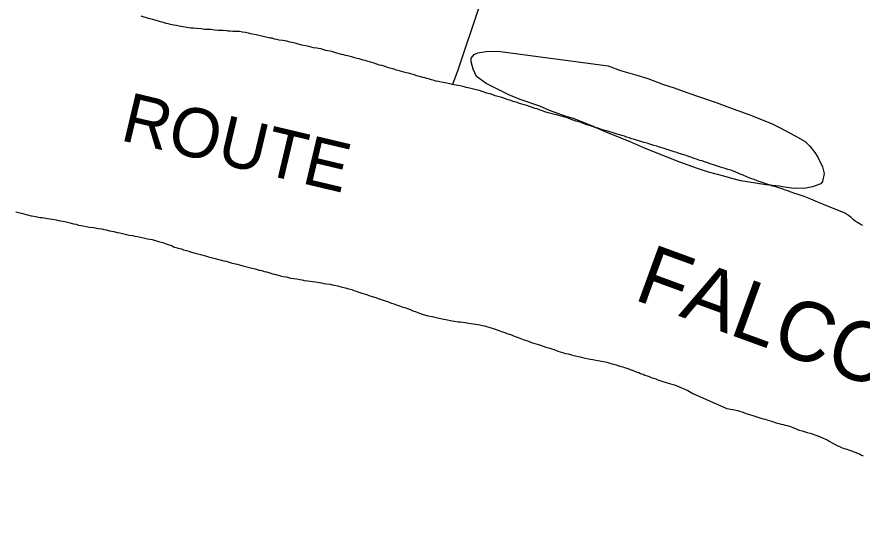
# Model space of a CAD drawing. Extents: x 3297716 to 3335574, y 688621 to 713991.
# Drawn here: x 3312704 to 3314130, y 705545 to 706431 of the extents above; entities that cross this region are included whole.
import ezdxf

# ---------------------------------------------------------------- set-up
doc = ezdxf.new("R2010")
doc.units = 0
for name, color, linetype in [('V-CHAN-NAID', 7, 'Continuous'), ('V-RIVR-IDEN', 7, 'Continuous'), ('V-SITE-VEGE', 7, 'Continuous'), ('V-TOPO-SHOR', 7, 'Continuous')]:
    doc.layers.add(name, color=color, linetype=linetype)

msp = doc.modelspace()

# ---------------------------------------------------------------- linework, layer by layer
at = {"layer": 'V-SITE-VEGE'}
msp.add_lwpolyline([(3313515.5, 706372.7), (3313701.9, 706348), (3313722.5, 706340.1), (3313750.2, 706332.4), (3313768.7, 706326.5), (3313795.4, 706316.7), (3313812.9, 706310.8), (3313834.5, 706303), (3313883.8, 706286.4), (3313906.4, 706277.5), (3313939.3, 706265.7), (3313957.8, 706258.9), (3313978.4, 706250), (3313990.7, 706244), (3314017.5, 706230.1), (3314034, 706220.2), (3314041.3, 706213.1), (3314050.7, 706202), (3314055.9, 706193.9), (3314063.3, 706177.7), (3314066.5, 706166.5), (3314063.7, 706153.2), (3314060.7, 706149), (3314046.4, 706143.7), (3314035.2, 706141.5), (3314015.8, 706141.2), (3314002.5, 706143), (3313990.2, 706144.9), (3313967.7, 706147.6), (3313950.3, 706150.4), (3313925.7, 706154.1), (3313910.3, 706158), (3313896.9, 706161.9), (3313871.3, 706168.6), (3313850.7, 706175.5), (3313823, 706185.3), (3313801.4, 706194.1), (3313763.3, 706208.9), (3313737.6, 706220.7), (3313699.5, 706235.5), (3313677.9, 706245.4), (3313643, 706259.2), (3313632.7, 706262.1), (3313602.9, 706272.9), (3313586.4, 706279.8), (3313553.5, 706291.5), (3313534, 706299.4), (3313509.3, 706311.3), (3313495.9, 706318.2), (3313479.3, 706330.2), (3313474, 706342.4), (3313470.8, 706354.6), (3313470.7, 706360.8), (3313475.7, 706367), (3313481.8, 706370.1), (3313496.1, 706372.4)], close=True, dxfattribs=at)
at = {"layer": 'V-TOPO-SHOR'}
for points in [[(3313642.8, 707001.5), (3313605.3, 706867.3), (3313552.2, 706689.6), (3313533.5, 706627), (3313484.3, 706448.4), (3313448.2, 706340.6), (3313438.8, 706316.8)], [(3313034.4, 706408.8), (3313031, 706409.1), (3313025.4, 706409.4), (3313020.6, 706409.6), (3313015.1, 706410.2), (3313007.2, 706410.8), (3313002, 706411.4), (3312997.5, 706411.7), (3312990.9, 706412.6), (3312984.4, 706413.9), (3312977.5, 706414.8), (3312973.3, 706416.1), (3312968.5, 706416.7), (3312963, 706418), (3312959.2, 706418.7), (3312955.7, 706419.7), (3312951.6, 706421), (3312948.4, 706421.6), (3312944.6, 706422.6), (3312933.2, 706426.2), (3312926.3, 706427.8), (3312913.5, 706432.1)], [(3313484.4, 706306.2), (3313479.2, 706307.5), (3313472, 706309.4), (3313467.8, 706310.4), (3313462.3, 706311.7), (3313458.5, 706312.7), (3313454.7, 706313.6), (3313448.8, 706314.9), (3313445, 706315.6), (3313441.9, 706316.2), (3313438.8, 706316.8), (3313435, 706317.5), (3313431.5, 706318.4), (3313423.3, 706319.7), (3313420.1, 706320.3), (3313415.3, 706321.6), (3313411.5, 706322.3), (3313408.4, 706323.3), (3313403.9, 706324.6), (3313400.4, 706325.5), (3313395.6, 706326.8), (3313392.5, 706327.8), (3313389.4, 706328.5), (3313383.1, 706330.1), (3313379, 706331.4), (3313374.1, 706332.7), (3313366.9, 706335), (3313361.7, 706336.3), (3313357.2, 706337.3), (3313349.9, 706339.6), (3313344.7, 706340.9), (3313339.9, 706342.2), (3313333.3, 706344.2), (3313329.2, 706345.1), (3313325.7, 706346.8), (3313319.8, 706348.4), (3313316, 706349.4), (3313311.5, 706350.7), (3313304.9, 706353), (3313300.8, 706354.3), (3313296.6, 706355.6), (3313291.4, 706357.3), (3313288.3, 706357.9), (3313285.2, 706358.9), (3313281.8, 706359.9), (3313278.3, 706360.5), (3313274.5, 706361.5), (3313268.6, 706363.1), (3313264.5, 706364.1), (3313258.6, 706365.7), (3313255.5, 706366.4), (3313252, 706367.4), (3313243.7, 706369.6), (3313240.6, 706370.6), (3313237.2, 706371.6), (3313232.7, 706372.6), (3313228.9, 706373.5), (3313225.4, 706374.2), (3313222, 706374.8), (3313216.8, 706376.5), (3313213, 706377.1), (3313209.9, 706377.7), (3313204.3, 706378.7), (3313200.5, 706379.7), (3313196.7, 706380.6), (3313190.8, 706381.9), (3313185, 706383.2), (3313178.4, 706384.8), (3313175.3, 706385.5), (3313170.8, 706386.8), (3313167.7, 706387.4), (3313164.6, 706388.1), (3313159.4, 706389.4), (3313155.9, 706390), (3313152.5, 706390.6), (3313146.6, 706391.6), (3313142.5, 706392.5), (3313138.7, 706393.2), (3313134.9, 706394.5), (3313131.1, 706394.8), (3313123.8, 706396.7), (3313117.2, 706398), (3313112.4, 706399), (3313107.6, 706400.3), (3313104.1, 706400.9), (3313098.2, 706402.2), (3313094.8, 706403.2), (3313089.6, 706404.1), (3313084.7, 706405.1), (3313079.6, 706405.7), (3313076.1, 706405.7), (3313072.7, 706405.9), (3313068.5, 706406.2), (3313063.7, 706406.5), (3313060.6, 706406.4), (3313057.2, 706407.1), (3313051.3, 706407.7), (3313047.2, 706407.6), (3313043.7, 706407.6), (3313038.2, 706408.2), (3313034.4, 706408.8)], [(3314003.3, 706137.8), (3313999.5, 706139.1), (3313995.7, 706140.4), (3313989.8, 706142.4), (3313984.6, 706143.7), (3313979.4, 706145.3), (3313971.8, 706148), (3313966.6, 706149.3), (3313961.4, 706151.2), (3313953.5, 706154.2), (3313947.9, 706156.2), (3313942.7, 706158.2), (3313936.8, 706160.5), (3313929.6, 706163.5), (3313924.4, 706165.5), (3313920.9, 706167.2), (3313916, 706169.2), (3313908.8, 706171.8), (3313903.9, 706173.4), (3313899.1, 706174.7), (3313891.5, 706177), (3313886.3, 706179), (3313881.4, 706180.3), (3313874.1, 706183), (3313870, 706184.3), (3313864.1, 706185.9), (3313860.6, 706187.6), (3313856.5, 706188.6), (3313851, 706190.5), (3313847.1, 706191.9), (3313843, 706193.5), (3313836.4, 706195.5), (3313831.6, 706197.1), (3313821.5, 706200.4), (3313817.4, 706201.7), (3313812.9, 706203), (3313806.3, 706205), (3313801.4, 706207), (3313796.3, 706208.7), (3313788.6, 706210.9), (3313783.8, 706212.6), (3313779, 706213.9), (3313772, 706216.2), (3313767.5, 706217.5), (3313762.4, 706218.5), (3313756.8, 706220.4), (3313753.3, 706221.4), (3313749.5, 706222.7), (3313744.3, 706224.4), (3313741.2, 706225), (3313737.8, 706226.4), (3313732.9, 706228), (3313729.1, 706229.3), (3313724.6, 706230.3), (3313717, 706232.9), (3313711.8, 706234.6), (3313701.1, 706237.8), (3313693.8, 706239.8), (3313689, 706241.4), (3313684.8, 706242.8), (3313680.7, 706243.7), (3313676.9, 706245.1), (3313673.4, 706246.4), (3313668.6, 706248), (3313665.1, 706248.7), (3313661.6, 706250), (3313654.7, 706253), (3313650.6, 706253.9), (3313647.1, 706254.9), (3313641.2, 706256.9), (3313637, 706258.6), (3313633.2, 706260.2), (3313627, 706261.9), (3313622.2, 706263.2), (3313617, 706264.8), (3313609.4, 706266.8), (3313600.7, 706269), (3313594.8, 706270.7), (3313591, 706272), (3313586.9, 706273.3), (3313581.7, 706275.3), (3313577.9, 706276.3), (3313574.1, 706277.6), (3313569.2, 706279.2), (3313564.7, 706280.9), (3313559.9, 706282.2), (3313552.3, 706284.8), (3313548.1, 706286.1), (3313541.5, 706288.1), (3313537.4, 706289.4), (3313533.2, 706290.7), (3313527, 706293), (3313522.5, 706294.4), (3313518, 706295.7), (3313511.1, 706297.6), (3313507.3, 706298.9), (3313502.8, 706300.6), (3313496.2, 706302.2), (3313492.4, 706303.9), (3313488.9, 706304.9), (3313484.4, 706306.2)], [(3314131.7, 706078.8), (3314128.5, 706080.1), (3314125.1, 706082.1), (3314122.3, 706083.8), (3314118.5, 706086.1), (3314115, 706088.9), (3314111.1, 706092.9), (3314107.6, 706095.6), (3314102.1, 706099), (3314097.9, 706101), (3314094.4, 706102.3), (3314065, 706114.3), (3314057, 706117.6), (3314051.5, 706119.9), (3314043.8, 706123.2), (3314038.3, 706125.2), (3314032.4, 706127.5), (3314022.7, 706130.8), (3314016.8, 706132.8), (3314010.9, 706135.1), (3314003.3, 706137.8)], [(3312702.3, 706101.6), (3312713.7, 706098.7), (3312717.1, 706097.7), (3312721.6, 706096.8), (3312727.8, 706095.1), (3312732.3, 706094.5), (3312735.4, 706093.9), (3312743.4, 706092.3), (3312746.5, 706092), (3312749.9, 706091.4), (3312755.8, 706090.4), (3312759.6, 706089.8), (3312763.8, 706089.2), (3312770.3, 706088.2), (3312774.1, 706087.2), (3312778.3, 706086.6), (3312784.8, 706085.3), (3312789.3, 706084.4), (3312793.1, 706083.4), (3312799.7, 706081.8), (3312803.8, 706080.8), (3312808, 706079.5), (3312815.6, 706077.9), (3312821.1, 706076.9), (3312826.3, 706076), (3312833.5, 706075.1), (3312837.7, 706074.4), (3312841.5, 706073.8), (3312847, 706072.9), (3312850.8, 706071.9), (3312854.3, 706071.3), (3312860.1, 706070), (3312863.9, 706069.3), (3312867.4, 706068.4), (3312873.3, 706067.1), (3312877.8, 706066.1), (3312888.8, 706063.5), (3312892.6, 706062.5), (3312898.9, 706061.6), (3312903, 706061), (3312907.5, 706060), (3312914.7, 706058.7), (3312919.9, 706057.4), (3312924.4, 706056.5), (3312932, 706054.9), (3312942.7, 706051.9), (3312951.7, 706049.3), (3312956.9, 706047.3), (3312960.7, 706046), (3312965.2, 706044.7), (3312968.4, 706043), (3312976, 706040.7), (3312981.5, 706039.1), (3312985.3, 706037.8), (3312990.2, 706036.5), (3312994, 706035.2), (3312998.5, 706033.9), (3313004.7, 706031.9), (3313009.2, 706030.9), (3313014, 706029.6), (3313022, 706027.3), (3313027.2, 706025.7), (3313038.6, 706022.8), (3313042.7, 706021.8), (3313047.2, 706020.8), (3313053.1, 706019.2), (3313057.3, 706018.6), (3313060.4, 706017.2), (3313065.6, 706015.9), (3313072.8, 706014.3), (3313075.9, 706013.3), (3313079.7, 706012.4), (3313085.3, 706010.7), (3313089.8, 706009.8), (3313094.3, 706008.5), (3313101.2, 706006.8), (3313106, 706005.5)], [(3313106, 706005.5), (3313112.9, 706003.6), (3313117.1, 706002.6), (3313121.2, 706001.3), (3313125.4, 706000.3), (3313130.9, 705998.7), (3313135.1, 705997.4), (3313138.9, 705996.4), (3313144.8, 705994.8), (3313148.9, 705993.8), (3313153.1, 705992.8), (3313158.6, 705991.9), (3313162.4, 705990.9), (3313165.9, 705989.9), (3313170.7, 705989.3), (3313176.5, 705988.7), (3313181.7, 705987.4), (3313185.2, 705986.8), (3313189, 705986.1), (3313195.2, 705985.5), (3313199.3, 705984.6), (3313202.8, 705984.3), (3313207.6, 705983.7), (3313211.1, 705983.4), (3313218, 705982.1), (3313222.1, 705981.1), (3313226.3, 705980.5), (3313232.8, 705979.6), (3313235.9, 705978.6), (3313239.4, 705978), (3313245.3, 705976.7), (3313249.1, 705975.7), (3313252.9, 705974.7), (3313258.1, 705973.4), (3313264.3, 705971.8), (3313269.1, 705970.5), (3313272.6, 705969.2), (3313276.4, 705967.8), (3313282.6, 705965.9), (3313286.1, 705964.6), (3313289.9, 705963.6), (3313295.4, 705961.6), (3313299.3, 705960.3), (3313303.4, 705959), (3313309.6, 705957), (3313313.8, 705955.7), (3313325.6, 705951.4), (3313330.8, 705949.7), (3313334.6, 705948.4), (3313341.5, 705946.1), (3313345.7, 705944.5), (3313349.8, 705943.1), (3313355.3, 705941.2), (3313358.8, 705940.2), (3313365, 705937.9), (3313368.9, 705936.2), (3313372.3, 705934.9), (3313377.5, 705932.9), (3313383.4, 705930.6), (3313387.9, 705929.3), (3313397.2, 705926.6), (3313404.5, 705925), (3313409, 705924.1), (3313413.5, 705923.1), (3313416.6, 705922.5), (3313424.2, 705920.9), (3313427.7, 705920.2), (3313438.4, 705918), (3313442.2, 705917.3), (3313448.4, 705916.4), (3313452.2, 705916.1), (3313456.3, 705915.5), (3313460.5, 705914.9), (3313466, 705913.9), (3313470.5, 705913.3), (3313473.9, 705913), (3313478.7, 705912.4), (3313481.9, 705911.8), (3313485, 705911.1), (3313489.8, 705909.8), (3313493.3, 705909.2), (3313496.4, 705908.2), (3313500.5, 705907.2), (3313506.1, 705905.6), (3313511.3, 705903.9), (3313523.7, 705899.3), (3313527.2, 705898), (3313530.7, 705896.7), (3313536.9, 705894.7), (3313540.7, 705893.4), (3313544.9, 705891.7), (3313550.1, 705889.7), (3313558.4, 705886.4), (3313565.6, 705884.1), (3313572.2, 705881.5), (3313587.4, 705876.9), (3313592.3, 705875.2), (3313596.8, 705873.6), (3313603.4, 705871.6), (3313611.7, 705869), (3313616.9, 705867)], [(3313616.9, 705867), (3313624.5, 705864.7), (3313630, 705863), (3313634.2, 705862.1), (3313639.7, 705860.4), (3313643.9, 705859.5), (3313654.6, 705856.9), (3313658.7, 705855.9), (3313668.4, 705854), (3313672.2, 705853), (3313676, 705852.4), (3313681.2, 705851.4), (3313684.6, 705851.1), (3313687.7, 705850.2), (3313696.7, 705848.6), (3313699.8, 705847.9), (3313704.7, 705846.6), (3313708.1, 705845.6), (3313711.6, 705844.7), (3313716.8, 705843), (3313720.9, 705841.7), (3313726.5, 705840.1), (3313729.6, 705839.1), (3313733.1, 705837.8), (3313740.7, 705835.5), (3313750.7, 705831.5), (3313753.8, 705830.5), (3313756.6, 705829.2), (3313760.8, 705827.9), (3313763.5, 705826.5), (3313767.7, 705824.9), (3313770.8, 705823.9), (3313774.3, 705822.5), (3313782.2, 705819.9), (3313785.7, 705818.6), (3313790.9, 705816.9), (3313801.3, 705813.3), (3313813, 705809.7), (3313816.5, 705808.7), (3313824.5, 705805.7), (3313836.4, 705800.3), (3313844.4, 705795.1), (3313902.3, 705769.8), (3313911.4, 705768.2), (3313920.5, 705766.6), (3313923.6, 705765.6), (3313927.7, 705764.3), (3313934.3, 705761.6), (3313940.2, 705760), (3313947.8, 705757.7), (3313954.4, 705755.4), (3313959.6, 705753.7), (3313963.4, 705752.4), (3313966.5, 705751.8), (3313969.6, 705750.8), (3313973.8, 705749.5), (3313976.9, 705748.5), (3313981, 705747.5), (3313985.5, 705745.9), (3313990, 705744.6), (3313993.5, 705743.6), (3313997.3, 705743), (3314000.4, 705742), (3314003.9, 705741.3), (3314008, 705740), (3314015, 705737.4), (3314020.2, 705735), (3314024, 705733.7), (3314029.2, 705732.1), (3314032.6, 705731.1), (3314037.8, 705729.5), (3314042.7, 705728.2), (3314047.5, 705726.5), (3314050.6, 705725.5), (3314054.1, 705724.5), (3314058.2, 705722.9), (3314064.5, 705720.2), (3314067.2, 705718.9), (3314071.1, 705716.9), (3314075.9, 705714.5), (3314079.8, 705712.2), (3314085, 705709.5), (3314089.5, 705707.2), (3314099.5, 705702.8), (3314102.6, 705701.9), (3314108.9, 705699.5), (3314114.1, 705697.9), (3314117.9, 705696.2), (3314122.4, 705694.6), (3314125.9, 705693.3), (3314129.3, 705691.2), (3314132.4, 705689.9)]]:
    msp.add_lwpolyline(points, dxfattribs=at)

# ---------------------------------------------------------------- texts
at = {"layer": 'V-CHAN-NAID'}
msp.add_text('FALCO LIME(63.1)', height=100, rotation=339.9241, dxfattribs=at).set_placement((3313742.7, 705954.6))
at = {"layer": 'V-RIVR-IDEN'}
msp.add_text('ROUTE', height=83, rotation=346.6704, dxfattribs=at).set_placement((3312876.4, 706223.1))

doc.saveas('drawing.dxf')
